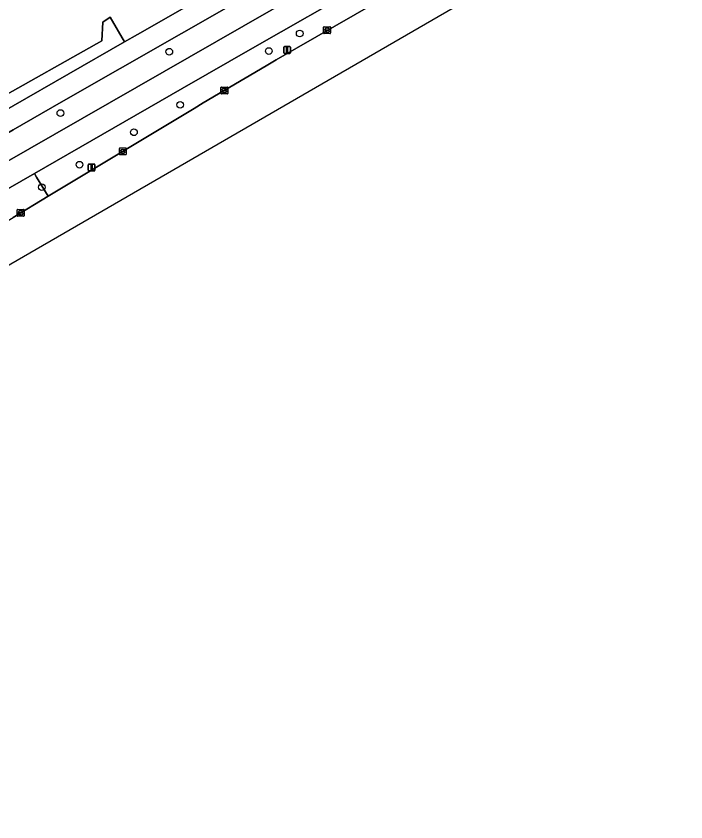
# Model space of a CAD drawing. Extents: x 158455 to 159797, y 387218 to 388672.
# Drawn here: x 159000.4 to 159098.8, y 387235.2 to 387353.6 of the extents above; entities that cross this region are included whole.
import ezdxf

# ---------------------------------------------------------------- set-up
doc = ezdxf.new("R2010")
doc.units = 0
for name, color, linetype in [('IMGEO_Berm_groen', 7, 'Continuous'), ('IMGEO_Boom', 7, 'Continuous'), ('IMGEO_Erf', 7, 'Continuous'), ('IMGEO_Fietspad_gesloten', 7, 'Continuous'), ('IMGEO_Hek', 7, 'Continuous'), ('IMGEO_Kolk', 7, 'Continuous'), ('IMGEO_Lichtmast', 7, 'Continuous'), ('IMGEO_Rijbaan_lokaal_gesloten', 7, 'Continuous'), ('IMGEO_Voetpad_open', 7, 'Continuous')]:
    doc.layers.add(name, color=color, linetype=linetype)

msp = doc.modelspace()

# ---------------------------------------------------------------- linework, layer by layer
at = {"layer": 'IMGEO_Berm_groen'}
for points in [[(159060.97, 387371.82), (159059.23, 387370.85), (159033.41, 387356.05), (159007.06, 387340.96), (159000, 387336.88), (158975.49, 387322.72), (158976.31, 387321.37)], [(158978.67, 387320.55), (159049.62, 387361.26)]]:
    msp.add_lwpolyline(points, dxfattribs=at)
for points in [[(159038.66, 387347.18), (159053.23, 387355.58), (159056.88, 387357.74), (159064.12, 387365.74), (159065, 387366.25), (159064.12, 387367.75), (159062.87, 387367), (159053.39, 387359.33), (159051.34, 387358.17), (159035.52, 387349.1), (159024.83, 387342.95), (159003.15, 387330.48), (159003.46, 387329.96), (159005.17, 387327.13), (159026.58, 387340.03), (159027.91, 387340.84), (159037.17, 387346.3)], [(159000, 387340.41), (159016.38, 387349.81), (159014.27, 387353.43), (159013.19, 387352.74), (159013.04, 387350), (158981.38, 387332.13), (158981.26, 387332.34), (158976.03, 387329.11), (158977.14, 387327.28)], [(158997.47, 387322.5), (159000, 387324.02), (159005.17, 387327.13), (159003.46, 387329.96), (159003.15, 387330.48), (158960.8, 387306.11), (158961.07, 387305.67), (158963.32, 387301.83)]]:
    msp.add_lwpolyline(points, close=True, dxfattribs=at)
at = {"layer": 'IMGEO_Boom'}
for centre in [(159042.1, 387351.06), (159022.95, 387348.38), (159037.58, 387348.48), (159024.54, 387340.58), (159006.95, 387339.36), (159017.76, 387336.53), (159009.77, 387331.77), (159004.23, 387328.46)]:
    msp.add_circle(centre, 0.489, dxfattribs=at)
at = {"layer": 'IMGEO_Erf'}
for points in [[(159013.04, 387350), (159013.19, 387352.74), (159014.27, 387353.43), (159016.38, 387349.81), (159018.27, 387350.9), (159056.77, 387372.94), (159057.15, 387373.17), (159057.43, 387373.33), (159043, 387398.55), (159041.54, 387400.95), (159021.41, 387436.24), (159018.24, 387441.41), (159010.14, 387455.61)], [(158981.38, 387332.13), (159013.04, 387350)]]:
    msp.add_lwpolyline(points, dxfattribs=at)
at = {"layer": 'IMGEO_Fietspad_gesloten'}
for points in [[(159003.15, 387330.48), (159024.83, 387342.95), (159035.52, 387349.1), (159051.34, 387358.17), (159053.39, 387359.33), (159062.87, 387367), (159064.12, 387367.75), (159087.37, 387381.36), (159090.38, 387383.14)], [(159057.06, 387365.48), (159049.62, 387361.26), (158978.67, 387320.55), (158972.61, 387317.07), (158959.98, 387309.83), (158926.74, 387290.38), (158873.73, 387258.13), (158855.55, 387246.99), (158853.26, 387245.72), (158851.86, 387245.05), (158847.76, 387243.29), (158842.3, 387240), (158842.01, 387239.83), (158841.93, 387239.78), (158844.52, 387235.53), (158844.73, 387235.17)], [(158844.93, 387235.8), (158851.3, 387239.76), (158853.4, 387241.35), (158854.92, 387242.37), (158875.43, 387254.91), (158912.24, 387277.28), (158917.21, 387280.22), (158928.61, 387286.97), (158933.62, 387289.56), (158938.88, 387292.68), (158939.99, 387293.33), (158943.01, 387295.76), (158960.8, 387306.11), (159003.15, 387330.48)]]:
    msp.add_lwpolyline(points, dxfattribs=at)
at = {"layer": 'IMGEO_Hek'}
msp.add_lwpolyline([(159014.27, 387353.43), (159013.19, 387352.74), (159013.04, 387350), (158981.38, 387332.13)], dxfattribs=at)
at = {"layer": 'IMGEO_Kolk'}
for p, q in [((159045.62, 387351.13), (159045.62, 387351.98)), ((159045.7, 387352.05), (159046.55, 387352.05)), ((159046.11, 387351.83), (159046.13, 387351.83)), ((159046.62, 387351.98), (159046.62, 387351.13)), ((159046.55, 387351.05), (159045.7, 387351.05)), ((159045.88, 387351.55), (159045.88, 387351.56)), ((159045.92, 387351.6), (159046.32, 387351.6)), ((159046.32, 387351.51), (159045.92, 387351.51)), ((159046.13, 387351.27), (159046.11, 387351.27)), ((159046.36, 387351.56), (159046.36, 387351.55)), ((159030.53, 387342.25), (159030.53, 387343.1)), ((159030.6, 387343.18), (159031.45, 387343.18)), ((159030.79, 387342.67), (159030.79, 387342.68)), ((159030.83, 387342.72), (159031.23, 387342.72)), ((159031.22, 387342.63), (159030.83, 387342.63)), ((159031.04, 387342.4), (159031.01, 387342.4)), ((159031.02, 387342.96), (159031.04, 387342.96)), ((159031.27, 387342.68), (159031.27, 387342.67)), ((159031.53, 387343.1), (159031.53, 387342.25)), ((159031.45, 387342.18), (159030.6, 387342.18)), ((159015.61, 387333.3), (159015.61, 387334.15)), ((159015.69, 387334.23), (159016.54, 387334.23)), ((159016.1, 387334.01), (159016.12, 387334.01)), ((159016.61, 387334.15), (159016.61, 387333.3)), ((159016.54, 387333.23), (159015.69, 387333.23)), ((159015.87, 387333.72), (159015.87, 387333.73)), ((159015.91, 387333.77), (159016.31, 387333.77)), ((159016.31, 387333.68), (159015.91, 387333.68)), ((159016.12, 387333.45), (159016.1, 387333.45)), ((159016.35, 387333.73), (159016.35, 387333.72)), ((159000.62, 387324.27), (159000.62, 387325.12)), ((159000.69, 387325.2), (159001.55, 387325.2)), ((159000.88, 387324.69), (159000.88, 387324.7)), ((159000.92, 387324.74), (159001.32, 387324.74)), ((159001.32, 387324.65), (159000.92, 387324.65)), ((159001.11, 387324.98), (159001.13, 387324.98)), ((159001.36, 387324.7), (159001.36, 387324.69)), ((159001.62, 387325.12), (159001.62, 387324.27)), ((159001.55, 387324.2), (159000.69, 387324.2)), ((159001.13, 387324.42), (159001.1, 387324.42))]:
    msp.add_line(p, q, dxfattribs=at)
for points in [[(159045.62, 387351.13), (159045.62, 387351.98)], [(159045.7, 387352.05), (159046.55, 387352.05)], [(159046.62, 387351.98), (159046.62, 387351.13)], [(159046.55, 387351.05), (159045.7, 387351.05)], [(159030.53, 387342.25), (159030.53, 387343.1)], [(159030.6, 387343.18), (159031.45, 387343.18)], [(159031.53, 387343.1), (159031.53, 387342.25)], [(159031.45, 387342.18), (159030.6, 387342.18)], [(159015.61, 387333.3), (159015.61, 387334.15)], [(159015.69, 387334.23), (159016.54, 387334.23)], [(159016.61, 387334.15), (159016.61, 387333.3)], [(159016.54, 387333.23), (159015.69, 387333.23)], [(159000.62, 387324.27), (159000.62, 387325.12)], [(159000.69, 387325.2), (159001.55, 387325.2)], [(159001.62, 387325.12), (159001.62, 387324.27)], [(159001.55, 387324.2), (159000.69, 387324.2)]]:
    msp.add_lwpolyline(points, dxfattribs=at)
for centre, radius, start, end in [((159045.7, 387351.98), 0.0765, 91.552, 178.448), ((159045.7, 387351.98), 0.0765, 91.552, 178.448), ((159046.55, 387351.98), 0.0765, 1.552, 88.448), ((159046.55, 387351.98), 0.0765, 1.552, 88.448), ((159045.7, 387351.13), 0.0765, 181.552, 268.448), ((159045.7, 387351.13), 0.0765, 181.552, 268.448), ((159045.92, 387351.56), 0.0403, 85.8775, 175.7526), ((159045.92, 387351.55), 0.0366, 178.938, 274.7102), ((159046.33, 387351.56), 0.0386, 1.7309, 96.639), ((159046.32, 387351.55), 0.043, 264.8664, 352.4533), ((159046.55, 387351.13), 0.0765, 271.552, 358.448), ((159046.55, 387351.13), 0.0765, 271.552, 358.448), ((159030.6, 387343.1), 0.0765, 91.552, 178.448), ((159030.6, 387343.1), 0.0765, 91.552, 178.448), ((159030.6, 387342.25), 0.0765, 181.552, 268.448), ((159030.6, 387342.25), 0.0765, 181.552, 268.448), ((159030.83, 387342.68), 0.0403, 85.8775, 175.7526), ((159030.82, 387342.67), 0.0366, 178.938, 274.7102), ((159031.23, 387342.68), 0.043, 264.8664, 352.4533), ((159031.23, 387342.68), 0.0386, 1.7309, 96.639), ((159031.45, 387343.1), 0.0765, 1.552, 88.448), ((159031.45, 387343.1), 0.0765, 1.552, 88.448), ((159031.45, 387342.25), 0.0765, 271.552, 358.448), ((159031.45, 387342.25), 0.0765, 271.552, 358.448), ((159015.69, 387334.15), 0.0765, 91.552, 178.448), ((159015.69, 387334.15), 0.0765, 91.552, 178.448), ((159016.54, 387334.15), 0.0765, 1.552, 88.448), ((159016.54, 387334.15), 0.0765, 1.552, 88.448), ((159015.69, 387333.3), 0.0765, 181.552, 268.448), ((159015.69, 387333.3), 0.0765, 181.552, 268.448), ((159015.91, 387333.73), 0.0403, 85.8775, 175.7526), ((159015.91, 387333.72), 0.0366, 178.938, 274.7102), ((159016.32, 387333.73), 0.0386, 1.7309, 96.639), ((159016.31, 387333.73), 0.043, 264.8664, 352.4533), ((159016.54, 387333.3), 0.0765, 271.552, 358.448), ((159016.54, 387333.3), 0.0765, 271.552, 358.448), ((159000.7, 387325.12), 0.0765, 91.552, 178.448), ((159000.7, 387325.12), 0.0765, 91.552, 178.448), ((159000.92, 387324.7), 0.0403, 85.8775, 175.7526), ((159000.91, 387324.69), 0.0366, 178.938, 274.7102), ((159001.32, 387324.7), 0.0386, 1.7309, 96.639), ((159001.32, 387324.7), 0.043, 264.8664, 352.4533), ((159001.54, 387325.12), 0.0765, 1.552, 88.448), ((159001.54, 387325.12), 0.0765, 1.552, 88.448), ((159000.7, 387324.27), 0.0765, 181.552, 268.448), ((159000.7, 387324.27), 0.0765, 181.552, 268.448), ((159001.54, 387324.27), 0.0765, 271.552, 358.448), ((159001.54, 387324.27), 0.0765, 271.552, 358.448)]:
    msp.add_arc(centre, radius, start, end, dxfattribs=at)
for centre, major_axis, ratio, start_param, end_param in [((159046.11, 387351.55), (-0.387, 0.002), 0.722429, 4.712389, 7.853982), ((159046.13, 387351.55), (-0.39, 0.002), 0.717154, 1.570796, 4.712389), ((159031.01, 387342.68), (-0.387, 0.002), 0.722429, 4.712389, 7.853982), ((159031.04, 387342.68), (-0.39, 0.002), 0.717154, 1.570796, 4.712389), ((159016.1, 387333.73), (-0.387, 0.002), 0.722429, 4.712389, 7.853982), ((159016.12, 387333.73), (-0.39, 0.002), 0.717154, 1.570796, 4.712389), ((159001.11, 387324.7), (-0.387, 0.002), 0.722429, 4.712389, 7.853982), ((159001.13, 387324.7), (-0.39, 0.002), 0.717154, 1.570796, 4.712389)]:
    msp.add_ellipse(centre, major_axis=major_axis, ratio=ratio, start_param=start_param, end_param=end_param, dxfattribs=at)
at = {"layer": 'IMGEO_Lichtmast'}
for p, q in [((159039.76, 387348.23), (159039.76, 387349.03)), ((159039.76, 387349.03), (159039.76, 387348.23)), ((159039.86, 387349.13), (159040.64, 387349.13)), ((159040.64, 387349.13), (159039.86, 387349.13)), ((159040.64, 387348.13), (159039.86, 387348.13)), ((159039.86, 387348.13), (159040.64, 387348.13)), ((159040.74, 387349.03), (159040.74, 387348.23)), ((159040.74, 387348.23), (159040.74, 387349.03)), ((159011.04, 387330.96), (159011.04, 387331.76)), ((159011.04, 387331.76), (159011.04, 387330.96)), ((159011.14, 387331.86), (159011.93, 387331.86)), ((159011.93, 387331.86), (159011.14, 387331.86)), ((159012.03, 387331.76), (159012.03, 387330.96)), ((159012.03, 387330.96), (159012.03, 387331.76)), ((159011.93, 387330.86), (159011.14, 387330.86)), ((159011.14, 387330.86), (159011.93, 387330.86))]:
    msp.add_line(p, q, dxfattribs=at)
for points in [[(159040.18, 387349.01), (159040.33, 387349.01), (159040.33, 387348.26), (159040.18, 387348.26), (159040.18, 387349.01)], [(159011.46, 387331.73), (159011.61, 387331.73), (159011.61, 387330.98), (159011.46, 387330.98), (159011.46, 387331.73)]]:
    msp.add_lwpolyline(points, dxfattribs=at)
for centre, start, end in [((159039.86, 387349.03), 90, 180), ((159039.86, 387349.03), 90, 180), ((159039.86, 387348.23), 180, 270), ((159039.86, 387348.23), 180, 270), ((159040.64, 387349.03), 0, 90), ((159040.64, 387349.03), 360, 90), ((159040.64, 387348.23), 270, 0), ((159040.64, 387348.23), 270, 0), ((159011.14, 387331.76), 90, 180), ((159011.14, 387331.76), 90, 180), ((159011.93, 387331.76), 0, 90), ((159011.93, 387331.76), 360, 90), ((159011.14, 387330.96), 180, 270), ((159011.14, 387330.96), 180, 270), ((159011.93, 387330.96), 270, 0), ((159011.93, 387330.96), 270, 0)]:
    msp.add_arc(centre, 0.1, start, end, dxfattribs=at)
at = {"layer": 'IMGEO_Rijbaan_lokaal_gesloten'}
msp.add_lwpolyline([(158983.47, 387307.84), (159098.83, 387374.65), (159097.22, 387377.3), (159095.35, 387380.36), (159093.22, 387379.11), (159056.88, 387357.74), (159053.23, 387355.58), (159038.66, 387347.18), (159037.17, 387346.3), (159027.91, 387340.84), (159026.58, 387340.03), (159005.17, 387327.13), (159000, 387324.02)], dxfattribs=at)
at = {"layer": 'IMGEO_Voetpad_open'}
msp.add_lwpolyline([(159060.23, 387374.48), (159059.99, 387374.91), (159057.43, 387373.33), (159057.15, 387373.17), (159056.77, 387372.94), (159018.27, 387350.9), (159016.38, 387349.81), (159000, 387340.41), (158977.14, 387327.28), (158973.89, 387325.42), (158975.49, 387322.72), (159000, 387336.88), (159007.06, 387340.96), (159033.41, 387356.05), (159059.23, 387370.85)], dxfattribs=at)

doc.saveas('drawing.dxf')
